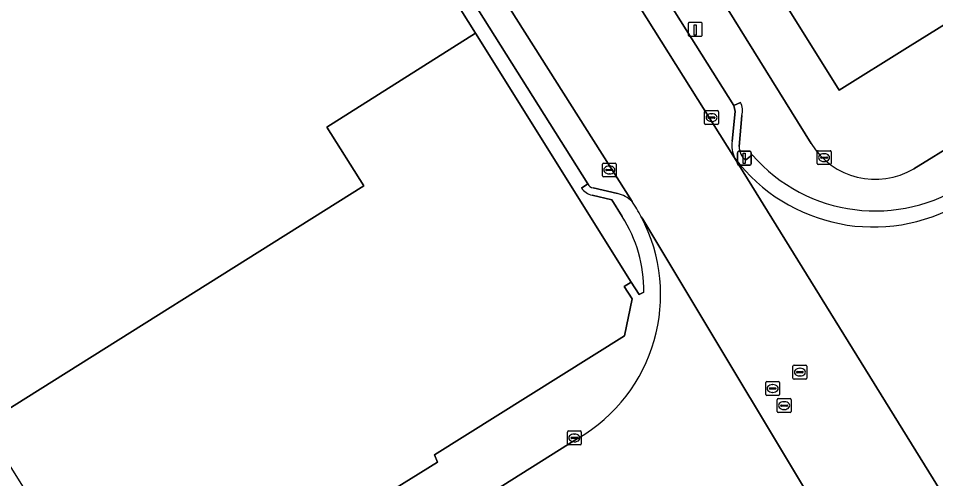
# Model space of a CAD drawing. Extents: x 158455 to 159797, y 387218 to 388672.
# Drawn here: x 158603.3 to 158669.4, y 387828.3 to 387861.5 of the extents above; entities that cross this region are included whole.
import ezdxf

# ---------------------------------------------------------------- set-up
doc = ezdxf.new("R2010")
doc.units = 0
for name, color, linetype in [('IMGEO_Brandkraan', 7, 'Continuous'), ('IMGEO_Erf', 7, 'Continuous'), ('IMGEO_Kolk', 7, 'Continuous'), ('IMGEO_Laadpaal', 7, 'Continuous'), ('IMGEO_Lichtmast', 7, 'Continuous'), ('IMGEO_Pand', 7, 'Continuous'), ('IMGEO_Parkeervlak_open', 7, 'Continuous'), ('IMGEO_Rijbaan_lokaal_gesloten', 7, 'Continuous'), ('IMGEO_Rioolput', 7, 'Continuous'), ('IMGEO_Voetpad_open', 7, 'Continuous')]:
    doc.layers.add(name, color=color, linetype=linetype)

msp = doc.modelspace()

# ---------------------------------------------------------------- linework, layer by layer
at = {"layer": 'IMGEO_Brandkraan'}
for p, q in [((158660.866, 387851.053), (158660.866, 387851.905)), ((158660.941, 387851.979), (158661.793, 387851.979)), ((158661.168, 387851.522), (158661.566, 387851.522)), ((158661.354, 387851.759), (158661.379, 387851.759)), ((158661.867, 387851.905), (158661.867, 387851.053)), ((158661.793, 387850.979), (158660.941, 387850.979)), ((158661.125, 387851.473), (158661.125, 387851.485)), ((158661.563, 387851.436), (158661.165, 387851.436)), ((158661.377, 387851.199), (158661.352, 387851.199)), ((158661.609, 387851.485), (158661.609, 387851.473))]:
    msp.add_line(p, q, dxfattribs=at)
for points in [[(158660.866, 387851.053), (158660.866, 387851.905)], [(158660.941, 387851.979), (158661.793, 387851.979)], [(158661.867, 387851.905), (158661.867, 387851.053)], [(158661.793, 387850.979), (158660.941, 387850.979)]]:
    msp.add_lwpolyline(points, dxfattribs=at)
for centre, radius, start, end in [((158660.943, 387851.903), 0.0765, 91.55205, 178.44795), ((158660.943, 387851.903), 0.0765, 91.55205, 178.44795), ((158661.165, 387851.482), 0.0403, 85.87752, 175.75265), ((158661.57, 387851.484), 0.0386, 1.73085, 96.63898), ((158661.791, 387851.903), 0.0765, 1.55205, 88.44795), ((158661.791, 387851.903), 0.0765, 1.55205, 88.44795), ((158660.943, 387851.055), 0.0765, 181.55205, 268.44795), ((158660.943, 387851.055), 0.0765, 181.55205, 268.44795), ((158661.162, 387851.472), 0.0366, 178.93798, 274.71019), ((158661.566, 387851.479), 0.043, 264.86636, 352.45326), ((158661.791, 387851.055), 0.0765, 271.55205, 358.44795), ((158661.791, 387851.055), 0.0765, 271.55205, 358.44795)]:
    msp.add_arc(centre, radius, start, end, dxfattribs=at)
for centre, major_axis, ratio, start_param, end_param in [((158661.353, 387851.479), (-0.387, 0.002), 0.722429, 4.712389, 7.853982), ((158661.378, 387851.479), (-0.39, 0.002), 0.717154, 1.570796, 4.712389)]:
    msp.add_ellipse(centre, major_axis=major_axis, ratio=ratio, start_param=start_param, end_param=end_param, dxfattribs=at)
at = {"layer": 'IMGEO_Erf'}
for points in [[(158744.632, 387907.644), (158716.744, 387890.253), (158714.098, 387894.495), (158687.775, 387878.041), (158690.425, 387873.793), (158677.015, 387865.43), (158667.384, 387859.424), (158662.454, 387856.35), (158644.272, 387885.505), (158643.854, 387886.176), (158641.521, 387884.673), (158641.96, 387883.947), (158641.155, 387883.425), (158643.018, 387880.44), (158642.777, 387880.261), (158649.526, 387869.562), (158649.764, 387869.704), (158660.427, 387852.506)], [(158667.843, 387850.68), (158671.035, 387852.64), (158671.42, 387852.913), (158679.517, 387858.122), (158679.905, 387858.319), (158680.956, 387858.977), (158694.549, 387867.497), (158697.049, 387869.064), (158697.447, 387869.303), (158720.745, 387883.755), (158721.126, 387883.994), (158737.622, 387894.417), (158738.014, 387894.663), (158743.631, 387898.186), (158744.037, 387898.407), (158746.473, 387899.899)], [(158612.967, 387816.54), (158613.148, 387816.877), (158633.526, 387829.514), (158633.306, 387830.039), (158646.993, 387838.636), (158647.534, 387841.3), (158646.971, 387842.184), (158647.471, 387842.494), (158636.265, 387860.467), (158625.532, 387853.675), (158628.199, 387849.453), (158601.127, 387832.418), (158602.03, 387830.877), (158601.788, 387830.676), (158609.285, 387818.715)]]:
    msp.add_lwpolyline(points, dxfattribs=at)
msp.add_arc((158665.056, 387855.332), 5.423, 211.40251, 300.93257, dxfattribs=at)
at = {"layer": 'IMGEO_Kolk'}
for p, q in [((158652.835, 387854.867), (158653.687, 387854.867)), ((158652.76, 387853.941), (158652.76, 387854.793)), ((158653.019, 387854.361), (158653.019, 387854.373)), ((158653.457, 387854.324), (158653.059, 387854.324)), ((158653.062, 387854.41), (158653.46, 387854.41)), ((158653.248, 387854.647), (158653.273, 387854.647)), ((158653.503, 387854.373), (158653.503, 387854.361)), ((158653.761, 387854.793), (158653.761, 387853.941)), ((158653.687, 387853.867), (158652.835, 387853.867)), ((158653.271, 387854.087), (158653.246, 387854.087)), ((158645.395, 387850.163), (158645.395, 387851.015)), ((158645.47, 387851.089), (158646.322, 387851.089)), ((158645.883, 387850.869), (158645.908, 387850.869)), ((158646.396, 387851.015), (158646.396, 387850.163)), ((158645.654, 387850.583), (158645.654, 387850.595)), ((158646.092, 387850.546), (158645.694, 387850.546)), ((158645.697, 387850.632), (158646.095, 387850.632)), ((158645.906, 387850.309), (158645.881, 387850.309)), ((158646.138, 387850.595), (158646.138, 387850.583)), ((158646.322, 387850.089), (158645.47, 387850.089)), ((158642.876, 387830.837), (158642.876, 387831.689)), ((158642.951, 387831.763), (158643.803, 387831.763)), ((158643.877, 387831.689), (158643.877, 387830.837)), ((158643.135, 387831.257), (158643.135, 387831.269)), ((158643.573, 387831.22), (158643.175, 387831.22)), ((158643.178, 387831.306), (158643.576, 387831.306)), ((158643.364, 387831.543), (158643.389, 387831.543)), ((158643.619, 387831.269), (158643.619, 387831.257)), ((158643.803, 387830.763), (158642.951, 387830.763)), ((158643.387, 387830.983), (158643.362, 387830.983))]:
    msp.add_line(p, q, dxfattribs=at)
for points in [[(158652.835, 387854.867), (158653.687, 387854.867)], [(158652.76, 387853.941), (158652.76, 387854.793)], [(158653.761, 387854.793), (158653.761, 387853.941)], [(158653.687, 387853.867), (158652.835, 387853.867)], [(158645.395, 387850.163), (158645.395, 387851.015)], [(158645.47, 387851.089), (158646.322, 387851.089)], [(158646.396, 387851.015), (158646.396, 387850.163)], [(158646.322, 387850.089), (158645.47, 387850.089)], [(158642.876, 387830.837), (158642.876, 387831.689)], [(158642.951, 387831.763), (158643.803, 387831.763)], [(158643.877, 387831.689), (158643.877, 387830.837)], [(158643.803, 387830.763), (158642.951, 387830.763)]]:
    msp.add_lwpolyline(points, dxfattribs=at)
for centre, radius, start, end in [((158652.837, 387854.791), 0.0765, 91.55205, 178.44795), ((158652.837, 387854.791), 0.0765, 91.55205, 178.44795), ((158653.685, 387854.791), 0.0765, 1.55205, 88.44795), ((158653.685, 387854.791), 0.0765, 1.55205, 88.44795), ((158653.059, 387854.37), 0.0403, 85.87752, 175.75265), ((158653.056, 387854.36), 0.0366, 178.93798, 274.71019), ((158653.46, 387854.367), 0.043, 264.86636, 352.45326), ((158653.464, 387854.372), 0.0386, 1.73085, 96.63898), ((158652.837, 387853.943), 0.0765, 181.55205, 268.44795), ((158652.837, 387853.943), 0.0765, 181.55205, 268.44795), ((158653.685, 387853.943), 0.0765, 271.55205, 358.44795), ((158653.685, 387853.943), 0.0765, 271.55205, 358.44795), ((158645.472, 387851.013), 0.0765, 91.55205, 178.44795), ((158645.472, 387851.013), 0.0765, 91.55205, 178.44795), ((158646.32, 387851.013), 0.0765, 1.55205, 88.44795), ((158646.32, 387851.013), 0.0765, 1.55205, 88.44795), ((158645.694, 387850.592), 0.0403, 85.87752, 175.75265), ((158645.691, 387850.582), 0.0366, 178.93798, 274.71019), ((158646.095, 387850.589), 0.043, 264.86636, 352.45326), ((158646.099, 387850.594), 0.0386, 1.73085, 96.63898), ((158645.472, 387850.165), 0.0765, 181.55205, 268.44795), ((158645.472, 387850.165), 0.0765, 181.55205, 268.44795), ((158646.32, 387850.165), 0.0765, 271.55205, 358.44795), ((158646.32, 387850.165), 0.0765, 271.55205, 358.44795), ((158642.953, 387831.687), 0.0765, 91.55205, 178.44795), ((158642.953, 387831.687), 0.0765, 91.55205, 178.44795), ((158643.801, 387831.687), 0.0765, 1.55205, 88.44795), ((158643.801, 387831.687), 0.0765, 1.55205, 88.44795), ((158643.175, 387831.266), 0.0403, 85.87752, 175.75265), ((158643.172, 387831.256), 0.0366, 178.93798, 274.71019), ((158643.576, 387831.263), 0.043, 264.86636, 352.45326), ((158643.58, 387831.268), 0.0386, 1.73085, 96.63898), ((158642.953, 387830.839), 0.0765, 181.55205, 268.44795), ((158642.953, 387830.839), 0.0765, 181.55205, 268.44795), ((158643.801, 387830.839), 0.0765, 271.55205, 358.44795), ((158643.801, 387830.839), 0.0765, 271.55205, 358.44795)]:
    msp.add_arc(centre, radius, start, end, dxfattribs=at)
for centre, major_axis, ratio, start_param, end_param in [((158653.247, 387854.367), (-0.387, 0.002), 0.722429, 4.712389, 7.853982), ((158653.272, 387854.367), (-0.39, 0.002), 0.717154, 1.570796, 4.712389), ((158645.882, 387850.589), (-0.387, 0.002), 0.722429, 4.712389, 7.853982), ((158645.907, 387850.589), (-0.39, 0.002), 0.717154, 1.570796, 4.712389), ((158643.363, 387831.263), (-0.387, 0.002), 0.722429, 4.712389, 7.853982), ((158643.388, 387831.263), (-0.39, 0.002), 0.717154, 1.570796, 4.712389)]:
    msp.add_ellipse(centre, major_axis=major_axis, ratio=ratio, start_param=start_param, end_param=end_param, dxfattribs=at)
at = {"layer": 'IMGEO_Laadpaal'}
for p, q in [((158651.583, 387861.148), (158651.583, 387860.307)), ((158651.583, 387861.148), (158651.583, 387860.307)), ((158652.499, 387861.232), (158651.658, 387861.232)), ((158652.499, 387861.232), (158651.658, 387861.232)), ((158652.583, 387860.316), (158652.583, 387861.157)), ((158652.583, 387860.316), (158652.583, 387861.157)), ((158651.667, 387860.232), (158652.508, 387860.232)), ((158651.667, 387860.232), (158652.508, 387860.232))]:
    msp.add_line(p, q, dxfattribs=at)
msp.add_lwpolyline([(158651.998, 387861.045), (158652.158, 387861.045), (158652.158, 387860.312), (158651.998, 387860.312), (158651.998, 387861.045)], dxfattribs=at)
for centre, start, end in [((158651.661, 387861.154), 92.4484, 184.28452), ((158651.661, 387861.154), 92.4484, 184.28452), ((158652.505, 387861.154), 2.4484, 94.28452), ((158652.505, 387861.154), 2.4484, 94.28452), ((158651.661, 387860.31), 182.4484, 274.28452), ((158651.661, 387860.31), 182.4484, 274.28452), ((158652.505, 387860.31), 272.4484, 4.28452), ((158652.505, 387860.31), 272.4484, 4.28452)]:
    msp.add_arc(centre, 0.0779, start, end, dxfattribs=at)
at = {"layer": 'IMGEO_Lichtmast'}
for p, q in [((158655.117, 387851.035), (158655.117, 387851.835)), ((158655.117, 387851.835), (158655.117, 387851.035)), ((158655.217, 387851.935), (158656.007, 387851.935)), ((158656.007, 387851.935), (158655.217, 387851.935)), ((158656.107, 387851.835), (158656.107, 387851.035)), ((158656.107, 387851.035), (158656.107, 387851.835)), ((158656.007, 387850.935), (158655.217, 387850.935)), ((158655.217, 387850.935), (158656.007, 387850.935))]:
    msp.add_line(p, q, dxfattribs=at)
msp.add_lwpolyline([(158655.537, 387851.81), (158655.687, 387851.81), (158655.687, 387851.06), (158655.537, 387851.06), (158655.537, 387851.81)], dxfattribs=at)
for centre, start, end in [((158655.217, 387851.835), 90, 180), ((158655.217, 387851.835), 90, 180), ((158656.007, 387851.835), 0, 90), ((158656.007, 387851.835), 360, 90), ((158655.217, 387851.035), 180, 270), ((158655.217, 387851.035), 180, 270), ((158656.007, 387851.035), 270, 0), ((158656.007, 387851.035), 270, 0)]:
    msp.add_arc(centre, 0.1, start, end, dxfattribs=at)
at = {"layer": 'IMGEO_Pand'}
for points in [[(158650.308, 387937.927), (158647.66, 387942.169), (158619.858, 387924.778), (158637.955, 387895.772), (158638.476, 387894.936), (158636.079, 387893.406), (158641.521, 387884.673), (158643.854, 387886.176), (158644.272, 387885.505), (158662.454, 387856.35), (158667.384, 387859.424), (158677.015, 387865.43), (158690.425, 387873.793), (158687.775, 387878.041)], [(158616.005, 387892.681), (158601.246, 387916.289), (158598.232, 387921.11), (158598.077, 387921.358), (158595.789, 387919.925), (158595.857, 387919.817), (158573.375, 387905.851), (158591.714, 387876.576), (158584.31, 387871.938), (158594.083, 387856.336), (158588.429, 387852.558), (158595.41, 387841.18), (158600.942, 387832.301), (158601.127, 387832.418), (158628.199, 387849.453), (158625.532, 387853.675), (158636.265, 387860.467), (158626.494, 387875.999), (158626.207, 387876.454), (158618.064, 387871.332), (158607.882, 387887.602), (158615.918, 387892.626)]]:
    msp.add_lwpolyline(points, close=True, dxfattribs=at)
at = {"layer": 'IMGEO_Parkeervlak_open'}
for points in [[(158654.746, 387852.672), (158654.951, 387854.808), (158654.868, 387855.235), (158628.263, 387897.562), (158626.661, 387896.475), (158654.921, 387851.458)], [(158647.532, 387848.322), (158628.823, 387877.881), (158627.236, 387876.859), (158627.384, 387876.573), (158644.35, 387849.58)], [(158644.725, 387849.307), (158646.483, 387848.89)]]:
    msp.add_lwpolyline(points, dxfattribs=at)
for centre, radius, start, end in [((158656.918, 387852.366), 2.194, 171.96833, 204.43721), ((158644.773, 387849.767), 0.463, 203.86902, 264.02175), ((158645.96, 387846.671), 2.28, 46.39847, 76.73327)]:
    msp.add_arc(centre, radius, start, end, dxfattribs=at)
at = {"layer": 'IMGEO_Rijbaan_lokaal_gesloten'}
for points in [[(158654.921, 387851.458), (158626.661, 387896.475), (158612.73, 387918.668)], [(158605.722, 387914.652), (158607.972, 387911.001), (158618.852, 387893.891), (158628.823, 387877.881), (158647.532, 387848.322)], [(158671.29, 387824.964), (158654.921, 387851.458)], [(158654.921, 387851.458), (158671.29, 387824.964)], [(158662.427, 387822.825), (158663.777, 387821.236), (158648.302, 387847.052), (158648.193, 387847.22)], [(158648.193, 387847.22), (158648.302, 387847.052), (158663.777, 387821.236), (158668.626, 387813.681), (158682.44, 387791.58), (158685.624, 387786.486), (158699.196, 387764.771)], [(158643.611, 387831.215), (158616.891, 387814.387)]]:
    msp.add_lwpolyline(points, dxfattribs=at)
for centre, radius, start, end in [((158664.921, 387859.002), 12.526, 217.03297, 300.49809), ((158637.496, 387841.553), 12.105, 27.91349, 33.99873), ((158637.581, 387841.6), 12.008, 300.14151, 27.90719)]:
    msp.add_arc(centre, radius, start, end, dxfattribs=at)
at = {"layer": 'IMGEO_Rioolput'}
for p, q in [((158659.126, 387835.584), (158659.126, 387836.436)), ((158659.201, 387836.51), (158660.053, 387836.51)), ((158660.127, 387836.436), (158660.127, 387835.584)), ((158659.385, 387836.004), (158659.385, 387836.016)), ((158659.823, 387835.967), (158659.425, 387835.967)), ((158659.428, 387836.053), (158659.826, 387836.053)), ((158659.637, 387835.73), (158659.612, 387835.73)), ((158659.614, 387836.29), (158659.639, 387836.29)), ((158659.869, 387836.016), (158659.869, 387836.004)), ((158657.163, 387834.403), (158657.163, 387835.255)), ((158657.238, 387835.329), (158658.09, 387835.329)), ((158657.651, 387835.109), (158657.676, 387835.109)), ((158658.164, 387835.255), (158658.164, 387834.403)), ((158660.053, 387835.51), (158659.201, 387835.51)), ((158658.09, 387834.329), (158657.238, 387834.329)), ((158657.422, 387834.823), (158657.422, 387834.835)), ((158657.86, 387834.786), (158657.462, 387834.786)), ((158657.465, 387834.872), (158657.863, 387834.872)), ((158657.674, 387834.549), (158657.649, 387834.549)), ((158657.906, 387834.835), (158657.906, 387834.823)), ((158657.989, 387833.168), (158657.989, 387834.02)), ((158658.064, 387834.094), (158658.916, 387834.094)), ((158658.477, 387833.874), (158658.502, 387833.874)), ((158658.99, 387834.02), (158658.99, 387833.168)), ((158658.916, 387833.094), (158658.064, 387833.094)), ((158658.248, 387833.588), (158658.248, 387833.6)), ((158658.686, 387833.551), (158658.288, 387833.551)), ((158658.291, 387833.637), (158658.689, 387833.637)), ((158658.5, 387833.314), (158658.475, 387833.314)), ((158658.732, 387833.6), (158658.732, 387833.588))]:
    msp.add_line(p, q, dxfattribs=at)
for points in [[(158659.126, 387835.584), (158659.126, 387836.436)], [(158659.201, 387836.51), (158660.053, 387836.51)], [(158660.127, 387836.436), (158660.127, 387835.584)], [(158657.163, 387834.403), (158657.163, 387835.255)], [(158657.238, 387835.329), (158658.09, 387835.329)], [(158658.164, 387835.255), (158658.164, 387834.403)], [(158660.053, 387835.51), (158659.201, 387835.51)], [(158658.09, 387834.329), (158657.238, 387834.329)], [(158657.989, 387833.168), (158657.989, 387834.02)], [(158658.064, 387834.094), (158658.916, 387834.094)], [(158658.99, 387834.02), (158658.99, 387833.168)], [(158658.916, 387833.094), (158658.064, 387833.094)]]:
    msp.add_lwpolyline(points, dxfattribs=at)
for centre, radius, start, end in [((158659.203, 387836.434), 0.0765, 91.55205, 178.44795), ((158659.203, 387836.434), 0.0765, 91.55205, 178.44795), ((158660.051, 387836.434), 0.0765, 1.55205, 88.44795), ((158660.051, 387836.434), 0.0765, 1.55205, 88.44795), ((158659.425, 387836.013), 0.0403, 85.87752, 175.75265), ((158659.422, 387836.003), 0.0366, 178.93798, 274.71019), ((158659.826, 387836.01), 0.043, 264.86636, 352.45326), ((158659.83, 387836.015), 0.0386, 1.73085, 96.63898), ((158657.24, 387835.253), 0.0765, 91.55205, 178.44795), ((158657.24, 387835.253), 0.0765, 91.55205, 178.44795), ((158658.088, 387835.253), 0.0765, 1.55205, 88.44795), ((158658.088, 387835.253), 0.0765, 1.55205, 88.44795), ((158659.203, 387835.586), 0.0765, 181.55205, 268.44795), ((158659.203, 387835.586), 0.0765, 181.55205, 268.44795), ((158660.051, 387835.586), 0.0765, 271.55205, 358.44795), ((158660.051, 387835.586), 0.0765, 271.55205, 358.44795), ((158657.24, 387834.405), 0.0765, 181.55205, 268.44795), ((158657.24, 387834.405), 0.0765, 181.55205, 268.44795), ((158657.462, 387834.832), 0.0403, 85.87752, 175.75265), ((158657.459, 387834.822), 0.0366, 178.93798, 274.71019), ((158657.863, 387834.829), 0.043, 264.86636, 352.45326), ((158657.867, 387834.834), 0.0386, 1.73085, 96.63898), ((158658.088, 387834.405), 0.0765, 271.55205, 358.44795), ((158658.088, 387834.405), 0.0765, 271.55205, 358.44795), ((158658.066, 387834.018), 0.0765, 91.55205, 178.44795), ((158658.066, 387834.018), 0.0765, 91.55205, 178.44795), ((158658.914, 387834.018), 0.0765, 1.55205, 88.44795), ((158658.914, 387834.018), 0.0765, 1.55205, 88.44795), ((158658.066, 387833.17), 0.0765, 181.55205, 268.44795), ((158658.066, 387833.17), 0.0765, 181.55205, 268.44795), ((158658.288, 387833.597), 0.0403, 85.87752, 175.75265), ((158658.285, 387833.587), 0.0366, 178.93798, 274.71019), ((158658.689, 387833.594), 0.043, 264.86636, 352.45326), ((158658.693, 387833.599), 0.0386, 1.73085, 96.63898), ((158658.914, 387833.17), 0.0765, 271.55205, 358.44795), ((158658.914, 387833.17), 0.0765, 271.55205, 358.44795)]:
    msp.add_arc(centre, radius, start, end, dxfattribs=at)
for centre, major_axis, ratio, start_param, end_param in [((158659.613, 387836.01), (-0.387, 0.002), 0.722429, 4.712389, 7.853982), ((158659.638, 387836.01), (-0.39, 0.002), 0.717154, 1.570796, 4.712389), ((158657.65, 387834.829), (-0.387, 0.002), 0.722429, 4.712389, 7.853982), ((158657.675, 387834.829), (-0.39, 0.002), 0.717154, 1.570796, 4.712389), ((158658.476, 387833.594), (-0.387, 0.002), 0.722429, 4.712389, 7.853982), ((158658.501, 387833.594), (-0.39, 0.002), 0.717154, 1.570796, 4.712389)]:
    msp.add_ellipse(centre, major_axis=major_axis, ratio=ratio, start_param=start_param, end_param=end_param, dxfattribs=at)
at = {"layer": 'IMGEO_Voetpad_open'}
for points in [[(158660.427, 387852.506), (158649.764, 387869.704), (158649.526, 387869.562), (158642.777, 387880.261), (158643.018, 387880.44), (158641.155, 387883.425), (158641.96, 387883.947), (158641.521, 387884.673), (158636.079, 387893.406), (158635.657, 387894.028), (158634.9, 387893.55), (158613.537, 387927.538)], [(158628.263, 387897.562), (158654.868, 387855.235), (158655.356, 387855.466)], [(158643.879, 387849.28), (158644.35, 387849.58), (158627.384, 387876.573), (158626.494, 387875.999), (158636.265, 387860.467), (158647.471, 387842.494), (158648.043, 387841.6), (158648.378, 387841.787)], [(158655.356, 387855.466), (158654.868, 387855.235), (158654.951, 387854.808), (158654.746, 387852.672)], [(158655.248, 387852.284), (158655.436, 387854.517)], [(158655.436, 387854.517), (158655.248, 387852.284)], [(158671.582, 387851.681), (158671.035, 387852.64), (158667.843, 387850.68)], [(158656.192, 387851.685), (158655.713, 387851.291)], [(158655.713, 387851.291), (158656.192, 387851.685)], [(158644.35, 387849.58), (158643.879, 387849.28)], [(158646.483, 387848.89), (158644.725, 387849.307)], [(158644.649, 387848.768), (158646.069, 387848.437), (158646.817, 387847.233)], [(158646.817, 387847.233), (158646.069, 387848.437), (158644.649, 387848.768)], [(158648.378, 387841.787), (158648.043, 387841.6), (158647.471, 387842.494), (158646.971, 387842.184), (158647.534, 387841.3), (158646.993, 387838.636), (158633.306, 387830.039), (158633.526, 387829.514), (158613.148, 387816.877), (158612.967, 387816.54), (158612.91, 387814.654)], [(158616.891, 387814.387), (158643.611, 387831.215)]]:
    msp.add_lwpolyline(points, dxfattribs=at)
for centre, radius, start, end in [((158654.13, 387854.885), 1.356, 344.26777, 25.36943), ((158654.13, 387854.885), 1.356, 344.26777, 25.36943), ((158656.918, 387852.366), 2.194, 171.96833, 204.43721), ((158656.644, 387852.332), 1.397, 181.98755, 228.19776), ((158656.644, 387852.332), 1.397, 181.98755, 228.19776), ((158665.056, 387855.332), 5.423, 211.40251, 300.93257), ((158665.062, 387859.371), 11.736, 220.90905, 304.52208), ((158665.062, 387859.371), 11.736, 220.90905, 304.52208), ((158664.921, 387859.002), 12.526, 217.03297, 300.49809), ((158644.773, 387849.767), 0.463, 203.86902, 264.02175), ((158644.967, 387850.082), 1.352, 216.37442, 256.38292), ((158644.967, 387850.082), 1.352, 216.37442, 256.38292), ((158645.96, 387846.671), 2.28, 46.39847, 76.73327), ((158637.496, 387841.553), 12.105, 27.91349, 33.99873), ((158637.581, 387841.6), 12.008, 300.14151, 27.90719), ((158638.542, 387841.914), 9.837, 359.2576, 32.73044), ((158638.542, 387841.914), 9.837, 359.2576, 32.73044)]:
    msp.add_arc(centre, radius, start, end, dxfattribs=at)

doc.saveas('drawing.dxf')
